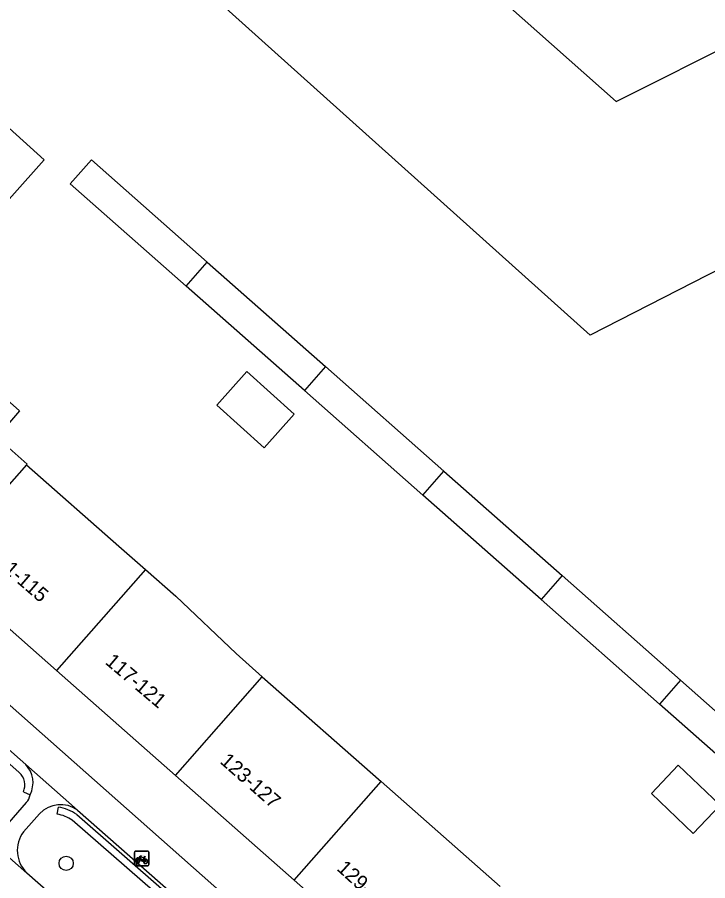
# Model space of a CAD drawing. Extents: x 162074 to 163034, y 381824 to 382557.
# Drawn here: x 162650.3 to 162697.9, y 382187.3 to 382246.8 of the extents above; entities that cross this region are included whole.
import ezdxf

# ---------------------------------------------------------------- set-up
doc = ezdxf.new("R2010")
doc.units = 0
for name, color, linetype in [('IMGEO_Boom', 7, 'Continuous'), ('IMGEO_Fietsenrek', 7, 'Continuous'), ('IMGEO_Haag', 7, 'Continuous'), ('IMGEO_Pand', 7, 'Continuous'), ('IMGEO_Pand_nummerreeks', 7, 'Continuous'), ('IMGEO_Voetpad_open', 7, 'Continuous')]:
    doc.layers.add(name, color=color, linetype=linetype)

msp = doc.modelspace()

# ---------------------------------------------------------------- linework, layer by layer
at = {"layer": 'IMGEO_Boom'}
msp.add_circle((162653.682, 382188.45), 0.489, dxfattribs=at)
at = {"layer": 'IMGEO_Fietsenrek'}
for p, q in [((162658.461, 382189.285), (162659.302, 382189.285)), ((162659.302, 382189.285), (162658.461, 382189.285)), ((162658.386, 382188.36), (162658.386, 382189.201)), ((162658.386, 382189.201), (162658.386, 382188.36)), ((162659.073, 382188.834), (162659.109, 382188.739)), ((162659.386, 382189.21), (162659.386, 382188.369)), ((162659.386, 382188.369), (162659.386, 382189.21)), ((162659.311, 382188.285), (162658.47, 382188.285)), ((162658.47, 382188.285), (162659.311, 382188.285)), ((162658.513, 382188.369), (162658.552, 382188.529)), ((162658.547, 382188.369), (162658.513, 382188.369)), ((162658.582, 382188.517), (162658.547, 382188.369)), ((162658.624, 382188.541), (162658.623, 382188.545)), ((162658.665, 382188.369), (162658.631, 382188.511)), ((162658.655, 382188.552), (162658.656, 382188.545)), ((162658.663, 382188.515), (162658.698, 382188.369)), ((162658.698, 382188.369), (162658.665, 382188.369))]:
    msp.add_line(p, q, dxfattribs=at)
for points in [[(162658.72, 382188.759), (162658.668, 382188.669), (162658.628, 382188.644), (162658.629, 382188.691), (162658.684, 382188.785)], [(162658.699, 382188.811), (162658.794, 382188.975), (162658.88, 382188.961), (162658.882, 382188.952), (162658.826, 382188.941), (162658.799, 382188.896), (162659.055, 382188.855)], [(162658.995, 382188.567), (162658.945, 382188.567), (162658.754, 382188.818), (162658.735, 382188.786)], [(162659.042, 382188.83), (162658.785, 382188.871), (162658.768, 382188.842), (162658.935, 382188.622), (162659.042, 382188.83)], [(162659.09, 382188.732), (162659.06, 382188.809), (162658.951, 382188.591), (162658.994, 382188.591)], [(162659.024, 382188.591), (162659.144, 382188.59), (162659.1, 382188.704)], [(162659.12, 382188.711), (162659.175, 382188.566), (162659.025, 382188.566)], [(162659.055, 382188.855), (162659.08, 382188.904), (162659.074, 382188.908), (162659.051, 382188.912), (162659.039, 382188.919), (162659.038, 382188.922), (162659.04, 382188.927), (162659.135, 382188.912), (162659.137, 382188.902), (162659.127, 382188.889), (162659.115, 382188.883), (162659.101, 382188.889), (162659.073, 382188.834)]]:
    msp.add_lwpolyline(points, dxfattribs=at)
for centre, radius, start, end in [((162658.464, 382189.207), 0.0779, 92.4484, 184.28452), ((162658.464, 382189.207), 0.0779, 92.4484, 184.28452), ((162659.308, 382189.207), 0.0779, 2.4484, 94.28452), ((162659.308, 382189.207), 0.0779, 2.4484, 94.28452), ((162658.626, 382188.67), 0.159, 62.67661, 242.13685), ((162658.626, 382188.67), 0.129, 63.31916, 238.90302), ((162658.626, 382188.67), 0.129, 283.60429, 43.43025), ((162658.626, 382188.67), 0.159, 283.5766, 46.60424), ((162659.153, 382188.586), 0.159, 113.3408, 178.32165), ((162659.153, 382188.586), 0.159, 187.0065, 105.77075), ((162659.153, 382188.586), 0.129, 113.92302, 177.95563), ((162659.153, 382188.586), 0.129, 188.67146, 104.58832), ((162658.464, 382188.363), 0.0779, 182.4484, 274.28452), ((162658.464, 382188.363), 0.0779, 182.4484, 274.28452), ((162658.606, 382188.541), 0.0499, 12.8025, 158.69338), ((162658.626, 382188.67), 0.159, 253.99666, 271.78671), ((162658.606, 382188.541), 0.0174, 12.8025, 163.45023), ((162658.626, 382188.67), 0.129, 253.41502, 269.02044), ((162659.308, 382188.363), 0.0779, 272.4484, 4.28452), ((162659.308, 382188.363), 0.0779, 272.4484, 4.28452)]:
    msp.add_arc(centre, radius, start, end, dxfattribs=at)
at = {"layer": 'IMGEO_Haag'}
for points in [[(162634.868, 382208.539), (162650.441, 382194.719)], [(162650.735, 382193.376), (162651.194, 382193.176)], [(162653.06, 382191.84), (162653.144, 382192.333)], [(162654.408, 382191.807), (162666.657, 382181.14), (162667.552, 382179.81), (162667.112, 382179.572), (162666.3, 382180.793), (162654.099, 382191.415)]]:
    msp.add_lwpolyline(points, dxfattribs=at)
for centre, radius, start, end in [((162649.663, 382193.845), 1.17, 336.38352, 48.31247), ((162652.637, 382189.333), 3.043, 54.40478, 80.40699), ((162652.665, 382189.392), 2.48, 54.67319, 80.83306)]:
    msp.add_arc(centre, radius, start, end, dxfattribs=at)
at = {"layer": 'IMGEO_Pand'}
for points in [[(162667.476, 382260.684), (162671.97, 382256.431), (162672.98, 382257.513), (162691.621, 382240.981), (162709.224, 382249.82), (162713.342, 382241.757), (162712.156, 382241.132), (162714.087, 382237.279), (162689.826, 382224.866), (162659.772, 382251.85), (162667.476, 382260.684)], [(162649.089, 382239.368), (162649.266, 382239.566), (162652.174, 382236.963), (162647.495, 382231.735), (162644.587, 382234.338), (162645.65, 382235.526)], [(162661.95, 382228.246), (162653.961, 382235.296), (162655.43, 382236.962), (162663.415, 382229.908)], [(162661.95, 382228.246), (162663.415, 382229.908)], [(162663.415, 382229.908), (162671.575, 382222.7)], [(162670.112, 382221.041), (162661.95, 382228.246)], [(162644.818, 382208.974), (162636.619, 382216.203), (162639.926, 382219.954), (162642.927, 382223.357), (162643.235, 382223.086), (162643.082, 382222.912), (162644.858, 382221.346), (162645.493, 382222.066), (162645.707, 382221.878), (162646.685, 382222.988), (162650.473, 382219.648), (162649.488, 382218.531), (162649.722, 382218.325), (162649.109, 382217.63), (162650.988, 382215.973), (162650.953, 382215.934)], [(162671.575, 382222.7), (162670.112, 382221.041)], [(162671.575, 382222.7), (162679.733, 382215.493)], [(162669.408, 382219.407), (162666.131, 382222.35), (162664.062, 382220.046), (162667.339, 382217.103), (162669.408, 382219.407)], [(162678.274, 382213.838), (162670.112, 382221.041)], [(162650.953, 382215.934), (162644.818, 382208.974)], [(162650.953, 382215.934), (162657.321, 382210.318), (162658.236, 382209.511), (162659.151, 382208.704)], [(162678.274, 382213.838), (162679.733, 382215.493)], [(162679.733, 382215.493), (162687.894, 382208.284)], [(162686.438, 382206.633), (162678.274, 382213.838)], [(162653.016, 382201.746), (162644.818, 382208.974)], [(162659.151, 382208.704), (162653.016, 382201.746)], [(162659.151, 382208.704), (162661.245, 382206.859), (162665.397, 382202.91), (162667.207, 382201.314)], [(162687.894, 382208.284), (162686.438, 382206.633)], [(162687.894, 382208.284), (162696.052, 382201.076)], [(162694.6, 382199.429), (162686.438, 382206.633)], [(162661.215, 382194.517), (162653.016, 382201.746)], [(162661.215, 382194.517), (162667.207, 382201.314)], [(162667.207, 382201.314), (162675.406, 382194.085)], [(162696.052, 382201.076), (162694.6, 382199.429)], [(162696.052, 382201.076), (162704.211, 382193.869)], [(162702.763, 382192.225), (162694.6, 382199.429)], [(162698.793, 382192.463), (162696.935, 382190.512), (162694.04, 382193.269), (162695.897, 382195.22), (162698.793, 382192.463)], [(162669.413, 382187.289), (162661.215, 382194.517)], [(162669.413, 382187.289), (162675.406, 382194.085)], [(162675.406, 382194.085), (162683.605, 382186.857)], [(162677.612, 382180.06), (162669.413, 382187.289)]]:
    msp.add_lwpolyline(points, dxfattribs=at)
at = {"layer": 'IMGEO_Voetpad_open'}
for points in [[(162633.334, 382213.898), (162692.173, 382161.844)], [(162635.127, 382209.158), (162650.889, 382195.267)], [(162650.889, 382195.267), (162654.464, 382192.108)], [(162650.928, 382192.637), (162649.737, 382191.26)], [(162651.849, 382191.861), (162650.742, 382190.631)], [(162654.464, 382192.108), (162667.197, 382180.919)], [(162650.98, 382187.783), (162646.961, 382191.28)], [(162663.448, 382176.799), (162650.98, 382187.783)]]:
    msp.add_lwpolyline(points, dxfattribs=at)
for centre, radius, start, end in [((162649.569, 382194.007), 1.825, 332.91696, 43.68068), ((162650.279, 382193.293), 0.923, 314.72626, 352.74046), ((162653.294, 382190.531), 1.964, 53.42566, 137.36608), ((162652.457, 382189.34), 2.146, 143.03344, 226.52049)]:
    msp.add_arc(centre, radius, start, end, dxfattribs=at)

# ---------------------------------------------------------------- texts
at = {"layer": 'IMGEO_Pand_nummerreeks'}
for s, rotation, p in [('111-115', 319.10227, (162648.2, 382209.593)), ('117-121', 319.76117, (162656.312, 382202.25)), ('123-127', 318.70843, (162664.233, 382195.402)), ('129-133', 317.62641, (162672.292, 382188.022))]:
    msp.add_text(s, height=1, rotation=rotation, dxfattribs=at).set_placement(p)

doc.saveas('drawing.dxf')
